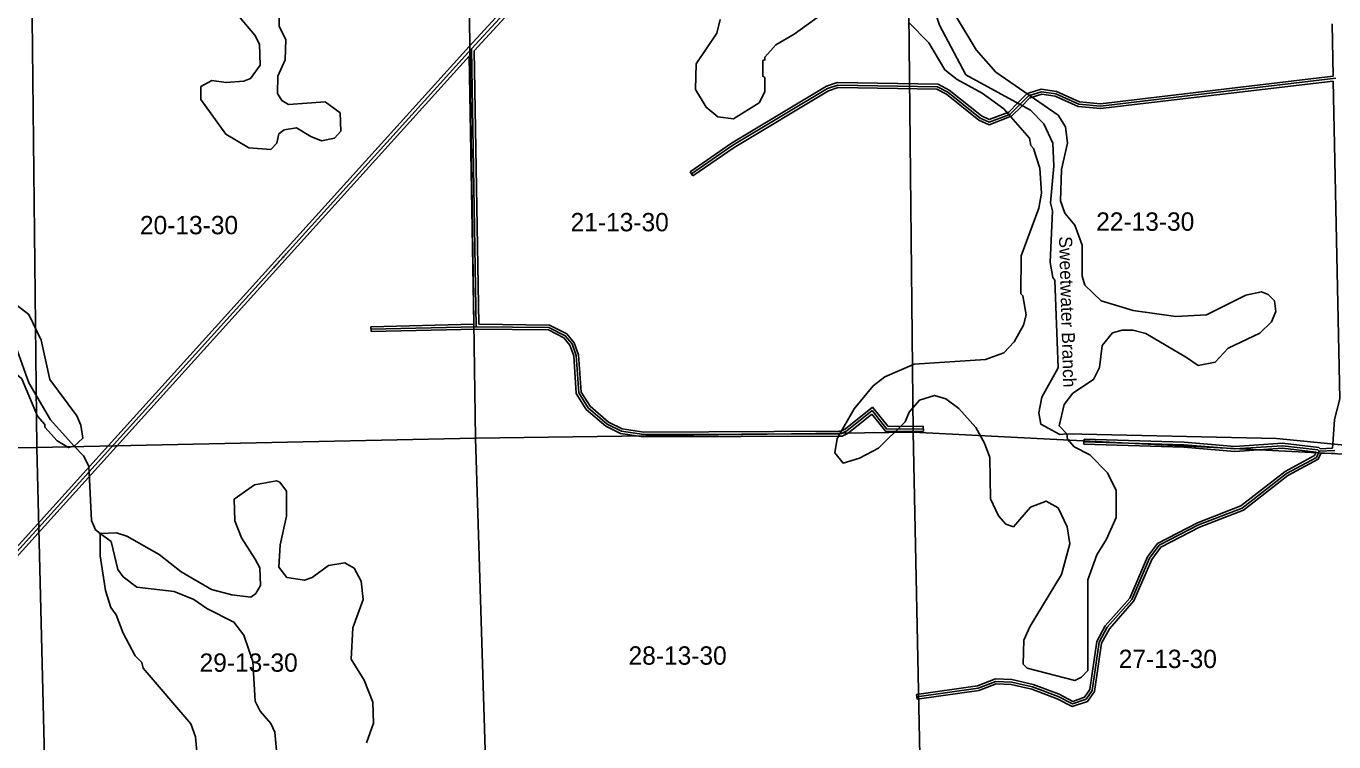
# Model space of a CAD drawing. Extents: x 457167 to 656239, y 1787309 to 1969297.
# Drawn here: x 559531 to 575577, y 1820500 to 1829281 of the extents above; entities that cross this region are included whole.
import ezdxf

# ---------------------------------------------------------------- set-up
doc = ezdxf.new("R2010")
doc.units = 0
for name, color, linetype in [('Level 1', 7, 'Continuous'), ('Level 2', 7, 'Continuous'), ('Level 22', 7, 'Continuous'), ('Level 23', 7, 'Continuous'), ('Level 31', 7, 'Continuous'), ('Level 32', 7, 'Continuous'), ('Level 34', 7, 'Continuous'), ('Level 41', 7, 'Continuous'), ('Level 5', 7, 'Continuous'), ('Level 7', 7, 'Continuous')]:
    doc.layers.add(name, color=color, linetype=linetype)

msp = doc.modelspace()

# ---------------------------------------------------------------- linework, layer by layer
at = {"layer": 'Level 1'}
for p, q in [((564967.34, 1829630.651), (565042.873, 1824225.65)), ((559661.173, 1824109.822), (559606.701, 1829378.451)), ((570414.3, 1824299.489), (570362.99, 1829443.901)), ((565042.873, 1824225.65), (559661.173, 1824109.822)), ((570414.3, 1824299.489), (565042.873, 1824225.65)), ((565042.873, 1824225.65), (565212.716, 1818880.034)), ((575703.488, 1824029.408), (570414.3, 1824299.489)), ((570524.282, 1818966.341), (570414.3, 1824299.489)), ((559661.173, 1824109.822), (554419.63, 1824037.011)), ((559794.5, 1818682.353), (559661.173, 1824109.822))]:
    msp.add_line(p, q, dxfattribs=at)
at = {"layer": 'Level 22'}
for p, q in [((564996.735, 1829003.543), (566217.12, 1830334.012)), ((560301.355, 1823810.673), (564996.735, 1829003.543))]:
    msp.add_line(p, q, dxfattribs=at)
msp.add_lwpolyline([(558126.651, 1821513.453), (558207.68, 1821552.149), (558416.51, 1821726.508), (560301.355, 1823810.673)], dxfattribs=at)
at = {"layer": 'Level 23'}
for p, q in [((564967.258, 1829030.581), (566187.31, 1830360.686)), ((565027.18, 1828977.556), (566246.933, 1830307.337)), ((560271.685, 1823837.501), (564967.065, 1829030.371)), ((560331.025, 1823783.845), (564968.271, 1828912.419))]:
    msp.add_line(p, q, dxfattribs=at)
for points in [[(558109.568, 1821549.623), (558185.905, 1821586.078), (558388.722, 1821755.418), (560271.688, 1823837.503)], [(558143.889, 1821477.357), (558229.456, 1821518.221), (558444.299, 1821697.599), (560331.022, 1823783.843)]]:
    msp.add_lwpolyline(points, dxfattribs=at)
at = {"layer": 'Level 31'}
for p, q in [((565054.355, 1825593.659), (564996.735, 1829003.543)), ((563762.125, 1825563.74), (565054.355, 1825593.659)), ((569911.575, 1824563.983), (569602.605, 1824314.521)), ((570092.329, 1824337.391), (569911.575, 1824563.983)), ((570092.329, 1824337.391), (570539.638, 1824341.454)), ((575395.609, 1824065.936), (575587.416, 1824073.521))]:
    msp.add_line(p, q, dxfattribs=at)
for points in [[(567693.449, 1827470.915), (568203.014, 1827819.523), (569363.555, 1828516.794), (569488.842, 1828557.957), (570713.95, 1828538.047), (570838.99, 1828471.218), (571238.37, 1828153.225), (571346.564, 1828102.798), (571586.646, 1828194.98), (571605.139, 1828202.211), (571721.035, 1828317.582)], [(571721.035, 1828317.582), (571830.865, 1828426.786), (571840.428, 1828429.674), (571989.299, 1828476.246), (572164.445, 1828450.762), (572447.358, 1828325.04), (572714.249, 1828299.353), (575599.502, 1828641.745)], [(566834.696, 1824313.393), (566659.992, 1824397.446), (566426.948, 1824597.999), (566310.788, 1824781.91), (566278.759, 1825240.521), (566229.082, 1825382.092), (566145.856, 1825482.654), (565946.032, 1825583.133), (565054.355, 1825593.659)], [(569602.605, 1824314.521), (569535.624, 1824281.222), (569506.631, 1824280.926), (567109.857, 1824271.283), (566834.696, 1824313.393)], [(570460.73, 1821052.627), (571211.315, 1821159.276), (571428.161, 1821242.056), (571619.949, 1821233.259), (571878.212, 1821174.132), (572194.652, 1821056.696), (572369.685, 1820964.306), (572536.45, 1821022.114), (572611.887, 1821130.306), (572696.686, 1821722.101), (572797.138, 1821905.146), (573098.345, 1822246.285), (573316.442, 1822754.152), (573433.4, 1822912.071), (573917.585, 1823161.179), (574451.69, 1823368.003), (574994.545, 1823791.901), (575361.995, 1823990.737), (575395.609, 1824065.936)], [(575395.609, 1824065.936), (575379.077, 1824082.334), (574945.588, 1824133.817), (574361.842, 1824093.635), (573736.881, 1824145.187), (572511.345, 1824181.725)]]:
    msp.add_lwpolyline(points, dxfattribs=at)
at = {"layer": 'Level 32'}
for p, q in [((575568.971, 1828668.331), (575556.296, 1829309.164)), ((565023.855, 1825622.961), (564968.271, 1828912.421)), ((565083.86, 1825623.312), (565027.18, 1828977.556)), ((567676.51, 1827495.675), (567710.389, 1827446.155)), ((563761.431, 1825593.732), (565023.855, 1825622.961)), ((563761.431, 1825593.732), (563762.819, 1825533.746)), ((563762.819, 1825533.746), (565054.525, 1825563.653)), ((569916.21, 1824606.282), (569586.312, 1824339.924)), ((570106.67, 1824367.521), (569916.21, 1824606.282)), ((569906.942, 1824521.682), (569618.899, 1824289.117)), ((570077.989, 1824307.257), (569906.942, 1824521.682)), ((570106.67, 1824367.521), (570539.365, 1824371.453)), ((570539.365, 1824371.453), (570539.91, 1824311.455)), ((570077.99, 1824307.257), (570539.91, 1824311.455)), ((572510.451, 1824151.737), (572512.239, 1824211.711)), ((575407.469, 1824096.427), (575559.374, 1824102.435)), ((575559.374, 1824102.436), (575562.75, 1824150.519)), ((575415.4, 1824036.694), (575582.842, 1824043.316)), ((570456.509, 1821082.33), (570464.95, 1821022.926))]:
    msp.add_line(p, q, dxfattribs=at)
for points in [[(567676.51, 1827495.675), (568186.805, 1827844.783), (569350.99, 1828544.245), (569484.277, 1828588.036), (570721.693, 1828567.926), (570855.54, 1828496.389), (571254.271, 1828178.912), (571347.697, 1828135.369), (571575.806, 1828222.953), (571588.399, 1828227.877), (571699.87, 1828338.844)], [(571699.883, 1828338.856), (571815.024, 1828453.341), (571831.613, 1828458.35), (571986.86, 1828506.917), (572172.854, 1828479.855), (572455.085, 1828354.435), (572713.915, 1828329.525), (575568.971, 1828668.331)], [(571742.189, 1828296.308), (571846.708, 1828400.231), (571849.244, 1828400.997), (571991.737, 1828445.575), (572156.037, 1828421.669), (572439.63, 1828295.644), (572714.584, 1828269.182), (575570.192, 1828608.055)], [(575562.746, 1824150.482), (575583.659, 1824453.597), (575650.774, 1824710.311), (575570.193, 1828608.055)], [(567710.389, 1827446.155), (568219.223, 1827794.262), (569376.118, 1828489.344), (569493.406, 1828527.879), (570706.209, 1828508.168), (570822.44, 1828446.046), (571222.47, 1828127.536), (571345.431, 1828070.228), (571597.485, 1828167.006), (571621.88, 1828176.544), (571742.201, 1828296.321)], [(566825.728, 1824284.415), (566643.421, 1824372.126), (566403.979, 1824578.186), (566281.387, 1824772.279), (566249.112, 1825234.401), (566202.55, 1825367.098), (566126.756, 1825458.678), (565938.747, 1825553.216), (565054.526, 1825563.653)], [(566843.666, 1824342.37), (566676.563, 1824422.766), (566449.918, 1824617.812), (566340.19, 1824791.54), (566308.405, 1825246.642), (566255.614, 1825397.087), (566164.957, 1825506.63), (565953.316, 1825613.049), (565083.86, 1825623.312)], [(569618.899, 1824289.117), (569542.815, 1824251.294), (569506.845, 1824250.926), (567107.635, 1824241.274), (566825.729, 1824284.415)], [(569586.312, 1824339.924), (569528.433, 1824311.151), (569506.417, 1824310.925), (567112.08, 1824301.293), (566843.665, 1824342.37)], [(575407.47, 1824096.428), (575392.872, 1824110.907), (574946.333, 1824163.94), (574362.047, 1824123.721), (573738.562, 1824175.151), (572512.239, 1824211.711)], [(570456.509, 1821082.33), (571203.761, 1821188.506), (571423.296, 1821272.311), (571624.015, 1821263.104), (571886.815, 1821202.939), (572206.925, 1821084.141), (572372.167, 1820996.919), (572517.416, 1821047.267), (572583.2, 1821141.617), (572667.762, 1821731.754), (572772.441, 1821922.501), (573072.675, 1822262.539), (573290.255, 1822769.199), (573413.455, 1822935.547), (573905.271, 1823188.581), (574436.722, 1823394.377), (574978.06, 1823817.091), (575338.761, 1824012.276), (575357.709, 1824054.66)], [(575357.709, 1824054.66), (574944.842, 1824103.694), (574361.637, 1824063.55), (573735.2, 1824115.223), (572510.451, 1824151.737)], [(570464.95, 1821022.926), (571218.869, 1821130.048), (571433.025, 1821211.801), (571615.881, 1821203.413), (571869.609, 1821145.325), (572182.379, 1821029.251), (572367.201, 1820931.694), (572555.485, 1820996.96), (572640.573, 1821118.995), (572725.61, 1821712.448), (572821.834, 1821887.788), (573124.015, 1822230.031), (573342.63, 1822739.105), (573453.346, 1822888.594), (573929.899, 1823133.776), (574466.66, 1823341.628), (575011.03, 1823766.711), (575385.228, 1823969.198), (575415.4, 1824036.694)]]:
    msp.add_lwpolyline(points, dxfattribs=at)
at = {"layer": 'Level 5'}
for points in [[(572298.83, 1824278.908), (572215.428, 1824270.827), (571982.403, 1824396.626), (571957.861, 1824538.408), (571991.79, 1824730.041), (572193.01, 1825087.849), (572154.76, 1826163.365), (572129.85, 1826196.805), (572097.097, 1826380.307), (572124.132, 1827013.797), (572099.45, 1827113.899), (572142.577, 1827563.926), (572126.785, 1827847.39), (572019.16, 1828081.172), (571852.966, 1828248.413), (571062.42, 1828684.42), (570739.24, 1829294.015), (570640.115, 1829586.118), (570658.59, 1830144.576)], [(560118.918, 1824125.976), (559828.19, 1824452.007), (559562.871, 1824903.021), (559381.104, 1825420.456), (559331.87, 1825662.369), (559190.647, 1825821.22), (558940.882, 1825922.038), (558557.745, 1826031.625), (558424.622, 1826107.075), (558225.207, 1826316.136), (558134.164, 1826524.837)], [(575874.607, 1824125.78), (574874.54, 1824220.679), (572298.83, 1824278.908)], [(560440.623, 1823057.883), (560382.401, 1823099.763), (560332.74, 1823216.635), (560301.523, 1823883.634), (560235.26, 1824008.876), (560118.918, 1824125.976)], [(562531.614, 1819991.803), (562607.792, 1820349.999), (562583.629, 1820616.863), (562533.937, 1820725.394), (562401.054, 1820875.875), (562343.091, 1821001.076), (562311.287, 1821484.713), (562203.962, 1821810.156), (562079.409, 1821968.937), (561746.482, 1822136.746), (561588.448, 1822245.606), (561347.024, 1822346.424), (560888.685, 1822397.879), (560722.362, 1822523.479), (560655.96, 1822615.38), (560573.675, 1822957.424), (560440.623, 1823057.883)]]:
    msp.add_lwpolyline(points, dxfattribs=at)
at = {"layer": 'Level 7'}
for points in [[(562637.177, 1829569.929), (562636.26, 1829278.165), (562719.103, 1829119.483), (562709.975, 1828869.419), (562617.625, 1828669.645), (562616.937, 1828452.901), (562666.699, 1828369.381), (562749.89, 1828319.101), (563200.148, 1828351.007), (563383.122, 1828217.067), (563390.744, 1827991.954), (563315.454, 1827908.822), (563156.961, 1827876), (563023.749, 1827926.439), (562849.045, 1828035.368), (562698.893, 1828010.816), (562632.042, 1827961.025), (562606.673, 1827844.382), (562531.412, 1827769.591), (562264.688, 1827787.107), (561981.772, 1827954.756), (561674.713, 1828380.879), (561675.201, 1828539.271), (561808.843, 1828613.874), (561983.806, 1828588.306), (562200.62, 1828604.299), (562284.08, 1828637.381), (562401.31, 1828803.714), (562393.788, 1829062.168), (562335.796, 1829170.739), (562045.109, 1829513.441)], [(568046.815, 1829360.932), (568004.606, 1829194.34), (567753.306, 1828820.021), (567743.959, 1828503.276), (567876.653, 1828286.114), (568018.006, 1828168.944), (568209.64, 1828143.316), (568527.073, 1828342.373), (568594.193, 1828475.556), (568594.751, 1828650.618), (568569.77, 1828667.358), (568570.399, 1828859.091), (568595.439, 1828867.361), (568595.539, 1828900.702), (568729.41, 1829050.336), (568954.912, 1829183.001), (569381.046, 1829490.071)], [(570947.972, 1829393.399), (571188.45, 1828992.476), (571429.315, 1828716.625), (572194.553, 1828188.986), (572285.825, 1828046.975), (572310.188, 1827846.832), (572234.11, 1827521.946), (572224.563, 1827138.511), (572274.125, 1826988.299), (572398.678, 1826837.848), (572489.591, 1826595.806), (572488.375, 1826212.34), (572521.366, 1826103.869), (572720.841, 1825911.478), (573112.259, 1825793.531), (573637.218, 1825716.836), (574012.414, 1825740.631), (574496.709, 1825980.851), (574688.572, 1826021.904), (574771.834, 1825988.305), (574846.595, 1825913.045), (574862.846, 1825779.602), (574812.437, 1825654.72), (574670.266, 1825513.456), (574277.861, 1825331.309), (574118.92, 1825156.764), (573910.377, 1825115.741), (573768.995, 1825216.231), (573269.764, 1825509.599), (573111.501, 1825551.777), (572978.129, 1825552.196), (572861.287, 1825519.214), (572735.746, 1825361.25), (572701.559, 1825094.586), (572626.039, 1824944.762), (572375.426, 1824778.856), (572266.595, 1824637.463), (572207.417, 1824379.239), (572298.83, 1824278.908)], [(570355.863, 1829328.571), (570605.17, 1829077.7), (570804.165, 1828743.627), (570953.859, 1828626.427), (571261.775, 1828458.718), (571527.911, 1828266.139), (571843.55, 1827906.657), (571859.92, 1827814.896), (571893.171, 1827781.456), (571967.415, 1827539.473), (571991.438, 1827230.969), (571957.509, 1827047.666), (571738.9, 1826464.814), (571737.425, 1825997.977), (571762.335, 1825972.907), (571803.299, 1825739.354), (571769.559, 1825614.412), (571652.159, 1825406.367), (571526.688, 1825273.374), (571301.355, 1825190.73), (570425.872, 1825135.188), (570066.888, 1824977.941), (569924.846, 1824869.998), (569690.515, 1824587.321), (569480.935, 1824221.202), (569455.366, 1824046.21), (569555.009, 1823920.839), (569755.272, 1823978.572), (569989.085, 1824102.867), (570315.246, 1824426.936), (570365.626, 1824543.478), (570491.127, 1824693.142), (570674.72, 1824750.906), (570816.312, 1824708.766), (570974.335, 1824591.566), (571181.991, 1824357.496), (571289.745, 1824165.404), (571355.877, 1823990.142), (571362.611, 1823481.595), (571461.955, 1823272.863), (571553.357, 1823172.532), (571644.93, 1823138.893), (571854.12, 1823379.989), (572046.083, 1823454.393), (572195.876, 1823370.573), (572303.5, 1823136.801), (572336.192, 1822928.298), (572234.944, 1822553.491), (571849.474, 1821921.137), (571773.894, 1821746.343), (571764.606, 1821454.569), (571814.457, 1821404.419), (572397.548, 1821252.504), (572481.039, 1821293.926), (572556.33, 1821377.027), (572559.86, 1822485.755), (572669.219, 1822793.871), (572786.549, 1822985.215), (572904.098, 1823251.611), (572905.155, 1823585.066)], [(560118.918, 1824125.976), (560227.609, 1824225.658), (560203.096, 1824384.141), (560153.465, 1824500.981), (559821.425, 1824943.884), (559714.589, 1825427.711), (559565.554, 1825744.983), (559316.048, 1825937.503), (558916.33, 1826072.161), (558716.596, 1826172.849), (558434.239, 1826515.521), (558292.815, 1826607.671), (558059.691, 1826700.129)], [(560118.918, 1824125.976), (560052.156, 1824109.505), (559910.704, 1824193.324), (559761.21, 1824360.535), (559761.3, 1824393.886), (559669.927, 1824494.216), (559479.64, 1824953.301), (559346.646, 1825070.431), (559205.124, 1825137.58), (558996.72, 1825138.227), (558746.307, 1825030.682), (558487.065, 1824773.066), (558403.535, 1824723.313), (558195.321, 1824790.662), (558162.11, 1824832.472), (558229.549, 1825065.656), (558505.53, 1825339.874), (558531.229, 1825556.547), (558398.765, 1825840.411), (558207.749, 1826066.081), (557983.583, 1826358.563)], [(572905.155, 1823585.066), (572797.461, 1823802.137), (572581.406, 1824019.568), (572390.002, 1824120.217), (572306.93, 1824212.177), (572298.83, 1824278.908)], [(562601.791, 1823701.25), (562334.857, 1823652.086), (562084.215, 1823477.81), (562091.697, 1823211.016), (562174.41, 1823002.344), (562340.315, 1822743.392), (562398.307, 1822634.831), (562405.96, 1822418.088), (562347.28, 1822318.216), (562288.799, 1822276.725), (562055.475, 1822302.492), (561805.58, 1822369.96), (561431.143, 1822587.919), (561165.066, 1822797.178), (560765.638, 1823023.497), (560640.725, 1823065.606), (560440.623, 1823057.883)], [(563708.608, 1820488.215), (563792.757, 1820729.71), (563785.235, 1820988.163), (563677.72, 1821255.256), (563520.145, 1821514.198), (563538.062, 1821897.604), (563664.221, 1822247.341), (563639.929, 1822472.484), (563557.055, 1822631.136), (563440.574, 1822698.215), (563240.38, 1822665.492), (563039.849, 1822516.097), (562948.018, 1822483.046), (562731.404, 1822517.074), (562631.761, 1822642.444), (562649.319, 1822917.479), (562725.457, 1823267.375), (562726.434, 1823575.82), (562643.402, 1823684.45), (562601.791, 1823701.25)], [(560167.9, 1818573.812), (560185.199, 1818765.486), (560227.168, 1818865.387), (560294.089, 1818931.88), (560819.965, 1819146.929), (561103.629, 1819221.074), (561329.101, 1819345.398), (561454.701, 1819520.062), (561622.57, 1819869.63), (561656.37, 1820019.592), (561608.094, 1820561.611), (561550.232, 1820720.192), (560968.876, 1821405.605), (560952.435, 1821472.356), (560869.333, 1821555.986), (560720.169, 1821831.568), (560637.485, 1822056.911), (560571.093, 1822148.811), (560505.09, 1822357.444), (560439.745, 1822782.789), (560440.623, 1823057.883)]]:
    msp.add_lwpolyline(points, dxfattribs=at)

# ---------------------------------------------------------------- texts
at = {"layer": 'Level 2'}
for s, p in [('20-13-30', (560927.077, 1826727.746)), ('21-13-30', (566211.898, 1826764.266)), ('22-13-30', (572660.239, 1826771.085)), ('28-13-30', (566922.625, 1821446.477)), ('29-13-30', (561659.011, 1821359.809)), ('27-13-30', (572937.269, 1821405.302))]:
    msp.add_text(s, height=225, dxfattribs=at).set_placement(p)
at = {"layer": 'Level 34'}
msp.add_text('COUNTY RD 304', height=25, rotation=47.8796028, dxfattribs=at).set_placement((562571.496, 1826302.707))
at = {"layer": 'Level 41'}
msp.add_text('Sweetwater Branch', height=160, rotation=271.6186028, dxfattribs=at).set_placement((572204.155, 1826700.708))

doc.saveas('drawing.dxf')
